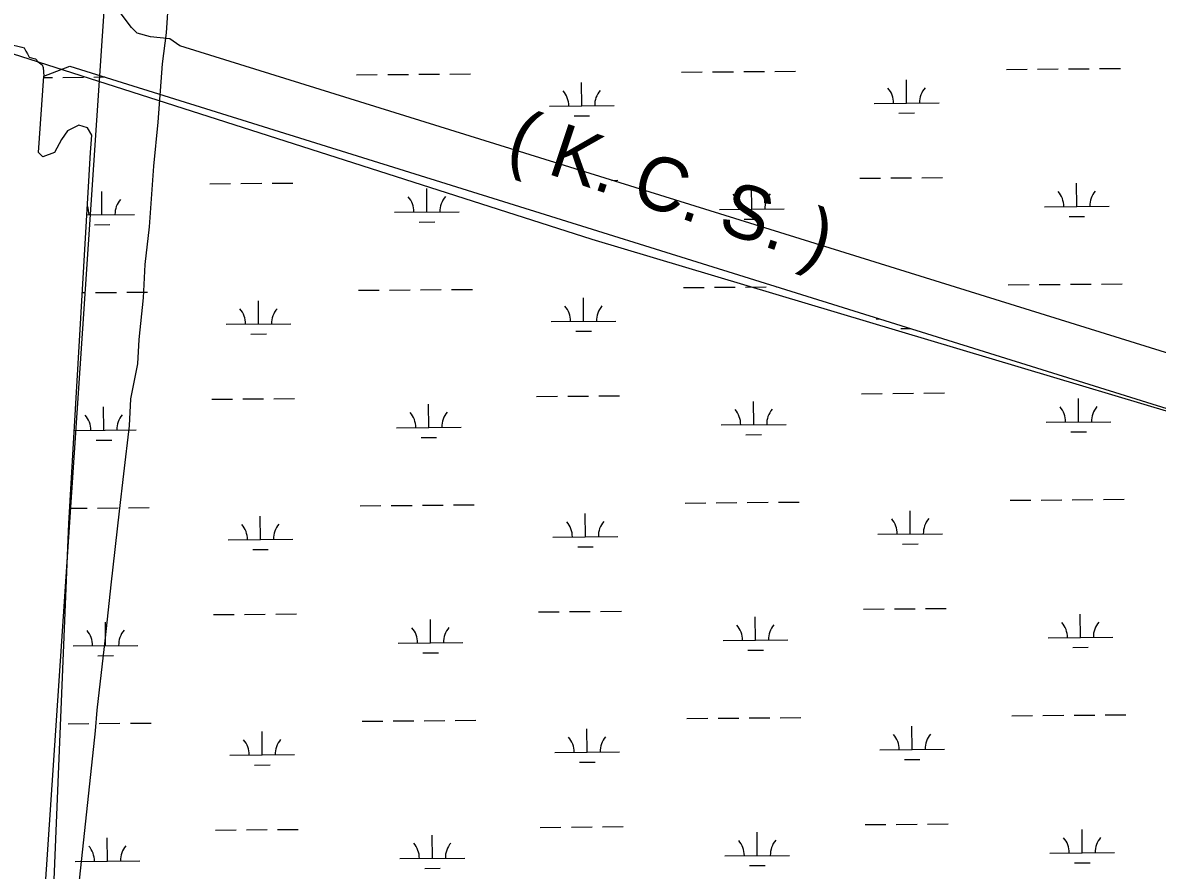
# Model space of a CAD drawing. Extents: x 3568792 to 3606828, y 529143 to 554785.
# Drawn here: x 3594756 to 3596509, y 538170 to 539478 of the extents above; entities that cross this region are included whole.
import ezdxf

# ---------------------------------------------------------------- set-up
doc = ezdxf.new("R2010")
doc.units = 0
for name, color, linetype in [('V-RAIL-IDEN', 7, 'Continuous'), ('V-RAIL-TRAK', 7, 'Continuous'), ('V-SITE-VEGE', 7, 'Continuous'), ('V-TOPO-SHOR', 7, 'Continuous'), ('V-UTIL-LINE', 7, 'Continuous'), ('V-WETL-SWMP', 7, 'Continuous')]:
    doc.layers.add(name, color=color, linetype=linetype)

msp = doc.modelspace()

# ---------------------------------------------------------------- linework, layer by layer
at = {"layer": 'V-RAIL-TRAK'}
msp.add_lwpolyline([(3588701.9, 541364.3), (3595635.2, 539144), (3598756.4, 538211.6)], dxfattribs=at)
at = {"layer": 'V-SITE-VEGE'}
for p, q in [((3594978.7, 539462.6), (3594983.4, 539544.4)), ((3594972.2, 539414.7), (3594978.7, 539462.6)), ((3594965.4, 539324.9), (3594972.2, 539414.7)), ((3594958.8, 539257), (3594965.4, 539324.9)), ((3594952, 539163.2), (3594958.8, 539257)), ((3594945.5, 539105.3), (3594952, 539163.2)), ((3594943, 539053.4), (3594945.5, 539105.3)), ((3594936.4, 538989.5), (3594943, 539053.4)), ((3594934.1, 538951.6), (3594936.4, 538989.5)), ((3594923.6, 538897.8), (3594934.1, 538951.6)), ((3594921.2, 538855.8), (3594923.6, 538897.8)), ((3594912.6, 538782), (3594921.2, 538855.8)), ((3594906, 538724.1), (3594912.6, 538782)), ((3594893, 538610.4), (3594906, 538724.1)), ((3594884.3, 538528.6), (3594893, 538610.4)), ((3594871.3, 538416.8), (3594884.3, 538528.6)), ((3594869, 538384.9), (3594871.3, 538416.8)), ((3594834.1, 538059.6), (3594869, 538384.9))]:
    msp.add_line(p, q, dxfattribs=at)
at = {"layer": 'V-TOPO-SHOR'}
for p, q in [((3594780.9, 539278), (3594789.2, 539395.9)), ((3594825.4, 539311.4), (3594816.5, 539298.1)), ((3594843.2, 539320.3), (3594825.4, 539311.4)), ((3594856.6, 539315.9), (3594843.2, 539320.3)), ((3594863.3, 539304.7), (3594856.6, 539315.9)), ((3594816.5, 539298.1), (3594805.4, 539278)), ((3594861.1, 539278), (3594863.3, 539304.7)), ((3594787.6, 539271.3), (3594780.9, 539278)), ((3594805.4, 539278), (3594787.6, 539271.3)), ((3594827.7, 538705.4), (3594861.1, 539278)), ((3594798.7, 537997), (3594827.7, 538705.4))]:
    msp.add_line(p, q, dxfattribs=at)
msp.add_lwpolyline([(3594731.6, 539420.3), (3594733.1, 539434.5), (3594735.8, 539440), (3594742, 539443.5), (3594748.9, 539442.2), (3594755.2, 539440.9), (3594758.6, 539439.5), (3594761.4, 539434.7), (3594763.6, 539430.6), (3594766.4, 539425.1), (3594773.3, 539423), (3594776.1, 539422.4), (3594780.3, 539418.2), (3594786.6, 539413.5), (3594788, 539409.3), (3594789.2, 539395.9)], dxfattribs=at)
at = {"layer": 'V-UTIL-LINE'}
msp.add_lwpolyline([(3594690.9, 537145.9), (3594765.5, 537757.6), (3594920.4, 540063.2)], dxfattribs=at)
at = {"layer": 'V-WETL-SWMP'}
for p, q in [((3594789.2, 539395.9), (3594829.2, 539411.5)), ((3594829.2, 539411.5), (3597412.4, 538605.6)), ((3594780.9, 539278), (3594789.2, 539395.9)), ((3594789, 539393.8), (3594802.2, 539393.9)), ((3594818.2, 539394), (3594850.2, 539394.3)), ((3594866.2, 539394.4), (3594883.4, 539394.6)), ((3595272.1, 539397.9), (3595304.1, 539398.2)), ((3595320.1, 539398.3), (3595352.1, 539398.6)), ((3595368.1, 539398.7), (3595400.1, 539399)), ((3595416.1, 539399.1), (3595448.1, 539399.4)), ((3595774, 539402.1), (3595806, 539402.4)), ((3595822, 539402.5), (3595854, 539402.8)), ((3595870, 539402.9), (3595901.9, 539403.2)), ((3595917.9, 539403.3), (3595949.9, 539403.6)), ((3596275.8, 539406.4), (3596307.8, 539406.6)), ((3596323.8, 539406.8), (3596355.8, 539407)), ((3596371.8, 539407.2), (3596403.8, 539407.4)), ((3596419.8, 539407.6), (3596451.8, 539407.9)), ((3595619.8, 539350.1), (3595619.5, 539386.1)), ((3596121.7, 539354.3), (3596121.4, 539390.3)), ((3595569.8, 539349.7), (3595669.8, 539350.5)), ((3596071.7, 539353.9), (3596171.7, 539354.7)), ((3595607.9, 539334.6), (3595631.9, 539334.8)), ((3596109.8, 539338.8), (3596133.8, 539339)), ((3594825.4, 539311.4), (3594816.5, 539298.1)), ((3594843.2, 539320.3), (3594825.4, 539311.4)), ((3594856.6, 539315.9), (3594843.2, 539320.3)), ((3594863.3, 539304.7), (3594856.6, 539315.9)), ((3594816.5, 539298.1), (3594805.4, 539278)), ((3594861.1, 539278), (3594863.3, 539304.7)), ((3594787.6, 539271.3), (3594780.9, 539278)), ((3594805.4, 539278), (3594787.6, 539271.3)), ((3594827.7, 538705.4), (3594861.1, 539278)), ((3596049.3, 539238.3), (3596081.3, 539238.5)), ((3596097.3, 539238.7), (3596129.3, 539239)), ((3596145.3, 539239.1), (3596177.3, 539239.4)), ((3595045.5, 539229.8), (3595077.5, 539230.1)), ((3595093.5, 539230.2), (3595125.5, 539230.5)), ((3595141.5, 539230.6), (3595173.5, 539230.9)), ((3595380.7, 539186.2), (3595380.4, 539222.2)), ((3595666.1, 539235), (3595675.4, 539235.1)), ((3595882.6, 539190.4), (3595882.3, 539226.4)), ((3596384.5, 539194.7), (3596384.2, 539230.7)), ((3594878.8, 539181.9), (3594878.5, 539217.9)), ((3595330.7, 539185.8), (3595430.7, 539186.6)), ((3595832.6, 539190), (3595932.6, 539190.9)), ((3596334.5, 539194.3), (3596434.5, 539195.1)), ((3594855.4, 539181.7), (3594928.8, 539182.4)), ((3594867, 539166.4), (3594891, 539166.6)), ((3595368.8, 539170.6), (3595392.8, 539170.9)), ((3595870.7, 539174.9), (3595894.7, 539175.1)), ((3596372.6, 539179.1), (3596396.6, 539179.3)), ((3594848.4, 539061.6), (3594853, 539061.7)), ((3594869, 539061.8), (3594901, 539062.1)), ((3594917, 539062.2), (3594949, 539062.5)), ((3595274.9, 539065.2), (3595306.9, 539065.5)), ((3595322.9, 539065.6), (3595354.9, 539065.9)), ((3595370.9, 539066), (3595402.9, 539066.3)), ((3595418.9, 539066.4), (3595450.9, 539066.7)), ((3595776.8, 539069.4), (3595808.8, 539069.7)), ((3595824.8, 539069.9), (3595856.8, 539070.1)), ((3595872.8, 539070.3), (3595904.8, 539070.5)), ((3595920.8, 539070.7), (3595921.7, 539070.7)), ((3596278.7, 539073.7), (3596310.7, 539074)), ((3596326.6, 539074.1), (3596358.6, 539074.4)), ((3596374.6, 539074.5), (3596406.6, 539074.8)), ((3596422.6, 539074.9), (3596454.6, 539075.2)), ((3595120.7, 539013.2), (3595120.4, 539049.2)), ((3595622.6, 539017.4), (3595622.3, 539053.4)), ((3595070.7, 539012.7), (3595170.7, 539013.6)), ((3595572.6, 539017), (3595672.6, 539017.8)), ((3596074.5, 539021.2), (3596080, 539021.3)), ((3595108.9, 538997.6), (3595132.9, 538997.8)), ((3595610.8, 539001.9), (3595634.8, 539002.1)), ((3596112.6, 539006.1), (3596128.2, 539006.2)), ((3596052.1, 538905.6), (3596084.1, 538905.9)), ((3596100.1, 538906), (3596132.1, 538906.3)), ((3596148.1, 538906.4), (3596180.1, 538906.7)), ((3595048.3, 538897.1), (3595080.3, 538897.4)), ((3595096.3, 538897.5), (3595128.3, 538897.8)), ((3595144.3, 538897.9), (3595176.3, 538898.2)), ((3595383.5, 538853.5), (3595383.2, 538889.5)), ((3595550.2, 538901.4), (3595582.2, 538901.6)), ((3595598.2, 538901.8), (3595630.2, 538902)), ((3595646.2, 538902.2), (3595678.2, 538902.4)), ((3595885.4, 538857.8), (3595885.1, 538893.7)), ((3596387.3, 538862), (3596387, 538898)), ((3594881.6, 538849.3), (3594881.3, 538885.3)), ((3595333.5, 538853.1), (3595433.5, 538853.9)), ((3595835.4, 538857.3), (3595935.4, 538858.2)), ((3596337.3, 538861.6), (3596437.3, 538862.4)), ((3594836, 538848.9), (3594931.6, 538849.7)), ((3594869.8, 538833.8), (3594893.8, 538834)), ((3595371.7, 538838), (3595395.7, 538838.2)), ((3595873.5, 538842.2), (3595897.5, 538842.4)), ((3596375.4, 538846.5), (3596399.4, 538846.7)), ((3594829, 538728.8), (3594855.8, 538729)), ((3594871.8, 538729.1), (3594903.8, 538729.4)), ((3594919.8, 538729.5), (3594951.8, 538729.8)), ((3595277.7, 538732.5), (3595309.7, 538732.8)), ((3595325.7, 538733), (3595357.7, 538733.2)), ((3595373.7, 538733.4), (3595405.7, 538733.6)), ((3595421.7, 538733.8), (3595453.7, 538734)), ((3595779.6, 538736.8), (3595811.6, 538737.1)), ((3595827.6, 538737.2), (3595859.6, 538737.5)), ((3595875.6, 538737.6), (3595907.6, 538737.9)), ((3595923.6, 538738), (3595955.6, 538738.3)), ((3596281.5, 538741), (3596313.5, 538741.3)), ((3596329.5, 538741.4), (3596361.5, 538741.7)), ((3596377.5, 538741.8), (3596409.5, 538742.1)), ((3596425.5, 538742.2), (3596457.5, 538742.5)), ((3595123.5, 538680.5), (3595123.2, 538716.5)), ((3595625.4, 538684.7), (3595625.1, 538720.7)), ((3596127.3, 538689), (3596127, 538725)), ((3594798.7, 537997), (3594827.7, 538705.4)), ((3595073.5, 538680.1), (3595173.5, 538680.9)), ((3595575.4, 538684.3), (3595675.4, 538685.2)), ((3596077.3, 538688.6), (3596177.3, 538689.4)), ((3595111.7, 538665), (3595135.7, 538665.2)), ((3595613.6, 538669.2), (3595637.6, 538669.4)), ((3596115.4, 538673.4), (3596139.4, 538673.6)), ((3596054.9, 538572.9), (3596086.9, 538573.2)), ((3596102.9, 538573.3), (3596134.9, 538573.6)), ((3596150.9, 538573.7), (3596182.9, 538574)), ((3594884.4, 538516.6), (3594884.1, 538552.6)), ((3595051.1, 538564.5), (3595083.1, 538564.7)), ((3595099.1, 538564.9), (3595131.1, 538565.1)), ((3595147.1, 538565.3), (3595179.1, 538565.5)), ((3595386.3, 538520.9), (3595386, 538556.9)), ((3595553, 538568.7), (3595585, 538569)), ((3595601, 538569.1), (3595633, 538569.4)), ((3595649, 538569.5), (3595681, 538569.8)), ((3595888.2, 538525.1), (3595887.9, 538561.1)), ((3596390.1, 538529.3), (3596389.8, 538565.3)), ((3595336.3, 538520.4), (3595436.3, 538521.3)), ((3595838.2, 538524.7), (3595938.2, 538525.5)), ((3596340.1, 538528.9), (3596440.1, 538529.7)), ((3594834.4, 538516.2), (3594934.4, 538517)), ((3594872.6, 538501.1), (3594896.6, 538501.3)), ((3595374.5, 538505.3), (3595398.5, 538505.5)), ((3595876.4, 538509.6), (3595900.4, 538509.8)), ((3596378.2, 538513.8), (3596402.2, 538514)), ((3594826.6, 538396.1), (3594858.6, 538396.3)), ((3594874.6, 538396.5), (3594906.6, 538396.7)), ((3594922.6, 538396.9), (3594954.6, 538397.1)), ((3595280.5, 538399.9), (3595312.5, 538400.2)), ((3595328.5, 538400.3), (3595360.5, 538400.6)), ((3595376.5, 538400.7), (3595408.5, 538401)), ((3595424.5, 538401.1), (3595456.5, 538401.4)), ((3595782.4, 538404.1), (3595814.4, 538404.4)), ((3595830.4, 538404.5), (3595862.4, 538404.8)), ((3595878.4, 538404.9), (3595910.4, 538405.2)), ((3595926.4, 538405.3), (3595958.4, 538405.6)), ((3596284.3, 538408.4), (3596316.3, 538408.6)), ((3596332.3, 538408.8), (3596364.3, 538409)), ((3596380.3, 538409.2), (3596412.3, 538409.4)), ((3596428.3, 538409.6), (3596460.3, 538409.8)), ((3595126.3, 538347.8), (3595126, 538383.8)), ((3595628.2, 538352.1), (3595627.9, 538388.1)), ((3596130.1, 538356.3), (3596129.8, 538392.3)), ((3595076.3, 538347.4), (3595176.3, 538348.3)), ((3595578.2, 538351.7), (3595678.2, 538352.5)), ((3596080.1, 538355.9), (3596180.1, 538356.7)), ((3595114.5, 538332.3), (3595138.5, 538332.5)), ((3595616.4, 538336.5), (3595640.4, 538336.7)), ((3596118.3, 538340.8), (3596142.3, 538341)), ((3595651.8, 538236.8), (3595683.8, 538237.1)), ((3596057.7, 538240.3), (3596089.7, 538240.5)), ((3596105.7, 538240.7), (3596137.7, 538240.9)), ((3596153.7, 538241.1), (3596185.7, 538241.3)), ((3594887.2, 538184), (3594886.9, 538220)), ((3595053.9, 538231.8), (3595085.9, 538232.1)), ((3595101.9, 538232.2), (3595133.9, 538232.5)), ((3595149.9, 538232.6), (3595181.9, 538232.9)), ((3595389.1, 538188.2), (3595388.8, 538224.2)), ((3595555.8, 538236), (3595587.8, 538236.3)), ((3595603.8, 538236.4), (3595635.8, 538236.7)), ((3595891, 538192.4), (3595890.7, 538228.4)), ((3596392.9, 538196.7), (3596392.6, 538232.7)), ((3594837.3, 538183.5), (3594937.2, 538184.4)), ((3595339.1, 538187.8), (3595439.1, 538188.6)), ((3595841, 538192), (3595941, 538192.8)), ((3596342.9, 538196.2), (3596442.9, 538197.1)), ((3595377.3, 538172.7), (3595401.3, 538172.9)), ((3595879.2, 538176.9), (3595903.2, 538177.1)), ((3596381, 538181.1), (3596405, 538181.3))]:
    msp.add_line(p, q, dxfattribs=at)
msp.add_lwpolyline([(3597147.2, 538774.5), (3594998.8, 539442.5), (3594983.5, 539453.4), (3594953.9, 539456.4), (3594933.2, 539462.3), (3594924.3, 539471.2), (3594897.7, 539506.7)], dxfattribs=at)
for centre, start, end in [((3596066.4, 539354.3), 359.7115, 41.2552), ((3596176.9, 539355.3), 139.7115, 181.2552), ((3595564.6, 539350.1), 359.7115, 41.2552), ((3595675, 539351), 139.7115, 181.2552), ((3596439.7, 539195.6), 139.7115, 181.2552), ((3594934.1, 539182.9), 139.7115, 181.2552), ((3595325.5, 539186.2), 359.7115, 41.2552), ((3595436, 539187.1), 139.7115, 181.2552), ((3595827.3, 539190.4), 359.7115, 41.2552), ((3595937.8, 539191.4), 139.7115, 181.2552), ((3596329.2, 539194.7), 359.7115, 41.2552), ((3594823.6, 539182), 359.7115, 22.1342), ((3595065.5, 539013.2), 359.7115, 41.2552), ((3595176, 539014.1), 139.7115, 181.2552), ((3595567.4, 539017.4), 359.7115, 41.2552), ((3595677.9, 539018.3), 139.7115, 181.2552), ((3596442.5, 538862.9), 139.7115, 181.2552), ((3594826.4, 538849.3), 359.7115, 41.2552), ((3594936.9, 538850.2), 139.7115, 181.2552), ((3595328.3, 538853.5), 359.7115, 41.2552), ((3595438.8, 538854.5), 139.7115, 181.2552), ((3595830.2, 538857.8), 359.7115, 41.2552), ((3595940.7, 538858.7), 139.7115, 181.2552), ((3596332.1, 538862), 359.7115, 41.2552), ((3596072.1, 538689), 359.7115, 41.2552), ((3596182.6, 538689.9), 139.7115, 181.2552), ((3595068.3, 538680.5), 359.7115, 41.2552), ((3595178.8, 538681.4), 139.7115, 181.2552), ((3595570.2, 538684.7), 359.7115, 41.2552), ((3595680.7, 538685.7), 139.7115, 181.2552), ((3596334.9, 538529.3), 359.7115, 41.2552), ((3596445.3, 538530.3), 139.7115, 181.2552), ((3594829.2, 538516.6), 359.7115, 41.2552), ((3594939.7, 538517.6), 139.7115, 181.2552), ((3595331.1, 538520.9), 359.7115, 41.2552), ((3595441.6, 538521.8), 139.7115, 181.2552), ((3595833, 538525.1), 359.7115, 41.2552), ((3595943.5, 538526), 139.7115, 181.2552), ((3596074.9, 538356.3), 359.7115, 41.2552), ((3596185.4, 538357.3), 139.7115, 181.2552), ((3595071.1, 538347.9), 359.7115, 41.2552), ((3595181.6, 538348.8), 139.7115, 181.2552), ((3595573, 538352.1), 359.7115, 41.2552), ((3595683.5, 538353), 139.7115, 181.2552), ((3596337.7, 538196.7), 359.7115, 41.2552), ((3596448.2, 538197.6), 139.7115, 181.2552), ((3594832, 538184), 359.7115, 41.2552), ((3594942.5, 538184.9), 139.7115, 181.2552), ((3595333.9, 538188.2), 359.7115, 41.2552), ((3595444.4, 538189.1), 139.7115, 181.2552), ((3595835.8, 538192.4), 359.7115, 41.2552), ((3595946.3, 538193.4), 139.7115, 181.2552)]:
    msp.add_arc(centre, 35.2, start, end, dxfattribs=at)

# ---------------------------------------------------------------- texts
at = {"layer": 'V-RAIL-IDEN'}
msp.add_text('( K. C. S. )', height=83, rotation=341.4641, dxfattribs=at).set_placement((3595500.1, 539267.6))

doc.saveas('drawing.dxf')
